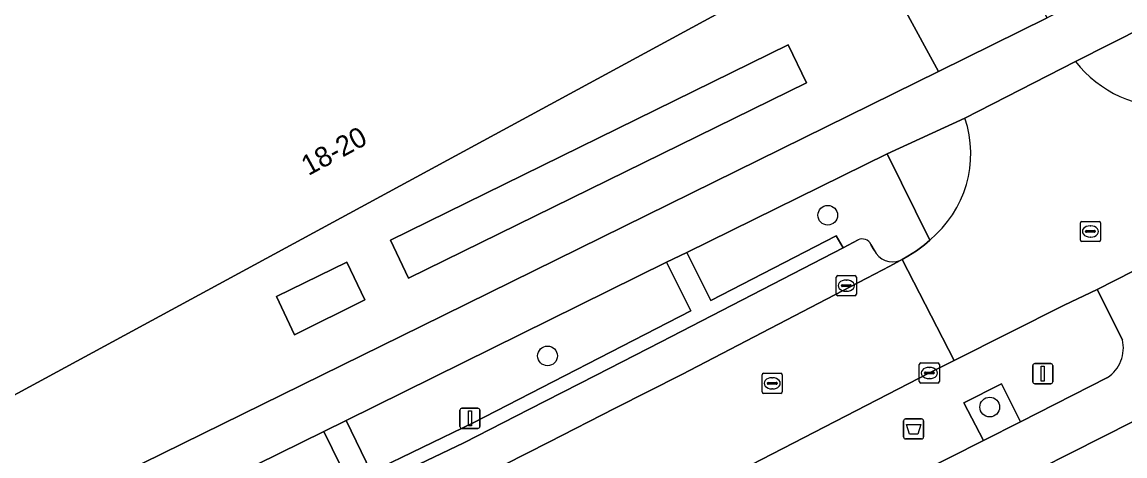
# Model space of a CAD drawing. Extents: x 158086 to 159499, y 382904 to 383981.
# Drawn here: x 159219.1 to 159273.9, y 383330.7 to 383352.2 of the extents above; entities that cross this region are included whole.
import ezdxf

# ---------------------------------------------------------------- set-up
doc = ezdxf.new("R2010")
doc.units = 0
for name, color, linetype in [('IMGEO_Afvalbak', 7, 'Continuous'), ('IMGEO_Boom', 7, 'Continuous'), ('IMGEO_Fietspad_gesloten', 7, 'Continuous'), ('IMGEO_Groenvoorziening', 7, 'Continuous'), ('IMGEO_Kolk', 7, 'Continuous'), ('IMGEO_Lichtmast', 7, 'Continuous'), ('IMGEO_Pand', 7, 'Continuous'), ('IMGEO_Pand_nummerreeks', 7, 'Continuous'), ('IMGEO_Parkeervlak_open', 7, 'Continuous'), ('IMGEO_Rijbaan_lokaal_gesloten', 7, 'Continuous'), ('IMGEO_Rijbaan_lokaal_open', 7, 'Continuous'), ('IMGEO_Rioolput', 7, 'Continuous'), ('IMGEO_Voetpad_open', 7, 'Continuous')]:
    doc.layers.add(name, color=color, linetype=linetype)

msp = doc.modelspace()

# ---------------------------------------------------------------- linework, layer by layer
at = {"layer": 'IMGEO_Afvalbak'}
for p, q in [((159262.884, 383331.624), (159262.884, 383332.424)), ((159262.884, 383332.424), (159262.884, 383331.624)), ((159262.984, 383332.524), (159263.774, 383332.524)), ((159263.774, 383332.524), (159262.984, 383332.524)), ((159263.874, 383332.424), (159263.874, 383331.624)), ((159263.874, 383331.624), (159263.874, 383332.424)), ((159263.774, 383331.524), (159262.984, 383331.524)), ((159262.984, 383331.524), (159263.774, 383331.524))]:
    msp.add_line(p, q, dxfattribs=at)
msp.add_lwpolyline([(159263.027, 383332.238), (159263.731, 383332.238), (159263.582, 383331.768), (159263.176, 383331.768), (159263.027, 383332.238)], dxfattribs=at)
for centre, start, end in [((159262.984, 383332.424), 90, 180), ((159262.984, 383332.424), 90, 180), ((159263.774, 383332.424), 0, 90), ((159263.774, 383332.424), 360, 90), ((159262.984, 383331.624), 180, 270), ((159262.984, 383331.624), 180, 270), ((159263.774, 383331.624), 270, 0), ((159263.774, 383331.624), 270, 0)]:
    msp.add_arc(centre, 0.1, start, end, dxfattribs=at)
at = {"layer": 'IMGEO_Boom'}
for centre in [(159259.12, 383342.646), (159245.21, 383335.652), (159267.156, 383333.111)]:
    msp.add_circle(centre, 0.489, dxfattribs=at)
at = {"layer": 'IMGEO_Fietspad_gesloten'}
for points in [[(159348.179, 383393.851), (159347.025, 383392.854), (159343.774, 383390.378), (159340.441, 383388.196), (159338.58, 383387.034), (159306.292, 383370.593), (159270, 383352.461), (159264.612, 383349.788), (159238.951, 383337.134), (159221.149, 383328.363), (159220.425, 383328.014), (159219.699, 383327.668), (159218.971, 383327.325)], [(159067.279, 383266.4), (159070.408, 383267.13), (159072.975, 383267.728), (159075.552, 383268.285), (159078.138, 383268.801), (159094.173, 383272.132), (159119.362, 383277.308), (159135.301, 383280.668), (159144.389, 383282.718), (159157.526, 383286.08), (159180.016, 383292.54), (159201.192, 383299.584), (159214.535, 383304.621), (159229.307, 383310.511), (159254.784, 383322.524), (159256.267, 383323.273), (159257.131, 383323.709), (159257.993, 383324.146), (159258.854, 383324.586), (159281.973, 383336.28), (159291.776, 383341.314), (159296.109, 383343.544), (159315.056, 383353.238), (159354.689, 383373.414)], [(159216.893, 383323.699), (159221.331, 383325.59), (159222.648, 383326.231), (159223.96, 383326.88), (159225.267, 383327.538), (159234.102, 383331.896), (159235.215, 383332.437), (159251.115, 383340.313), (159252.122, 383340.797), (159262.066, 383345.702), (159265.93, 383347.465), (159271.407, 383350.284), (159274.893, 383352.036)], [(159276.456, 383340.004), (159276.066, 383340.781), (159272.491, 383338.954), (159273.739, 383336.456)], [(159273.01, 383334.577), (159268.678, 383332.382), (159266.841, 383331.451), (159256.887, 383326.406), (159254.764, 383325.33), (159250.529, 383323.254), (159243.004, 383319.564), (159237.753, 383317.173), (159236.435, 383316.58), (159235.59, 383316.199), (159225.279, 383311.554), (159224.416, 383311.189), (159212.886, 383306.494)]]:
    msp.add_lwpolyline(points, dxfattribs=at)
msp.add_arc((159272.017, 383336.043), 1.771, 304.1114, 13.4789, dxfattribs=at)
at = {"layer": 'IMGEO_Groenvoorziening'}
for points in [[(159238.318, 383339.525), (159258.061, 383349.223), (159257.152, 383351.113), (159237.426, 383341.398)], [(159232.656, 383336.706), (159236.142, 383338.436), (159235.257, 383340.309), (159231.761, 383338.607)], [(159252.316, 383337.89), (159251.115, 383340.313), (159235.215, 383332.437), (159236.453, 383329.882), (159241.515, 383332.322)], [(159266.841, 383331.451), (159268.678, 383332.382), (159267.738, 383334.263), (159265.872, 383333.327)], [(159234.102, 383331.896), (159225.267, 383327.538), (159226.443, 383325.074), (159235.351, 383329.358)]]:
    msp.add_lwpolyline(points, close=True, dxfattribs=at)
for points in [[(159264.181, 383341.413), (159262.066, 383345.702), (159252.122, 383340.797), (159253.317, 383338.415), (159259.54, 383341.627), (159259.879, 383341.029), (159260.624, 383341.415)], [(159261.262, 383341.186), (159261.419, 383340.91)], [(159262.72, 383340.401), (159262.811, 383340.452), (159263.092, 383340.61), (159263.517, 383340.875), (159263.918, 383341.176), (159264.181, 383341.413)]]:
    msp.add_lwpolyline(points, dxfattribs=at)
for centre, radius, start, end in [((159260.837, 383341.006), 0.461, 22.9449, 117.5655), ((159262.331, 383341.323), 1.001, 204.3775, 292.8879)]:
    msp.add_arc(centre, radius, start, end, dxfattribs=at)
at = {"layer": 'IMGEO_Kolk'}
for p, q in [((159259.54, 383338.719), (159259.54, 383339.571)), ((159259.615, 383339.645), (159260.467, 383339.645)), ((159260.028, 383339.425), (159260.053, 383339.425)), ((159260.541, 383339.571), (159260.541, 383338.719)), ((159259.799, 383339.139), (159259.799, 383339.151)), ((159260.237, 383339.102), (159259.839, 383339.102)), ((159259.842, 383339.188), (159260.24, 383339.188)), ((159260.051, 383338.865), (159260.026, 383338.865)), ((159260.283, 383339.151), (159260.283, 383339.139)), ((159260.467, 383338.645), (159259.615, 383338.645)), ((159263.66, 383334.378), (159263.66, 383335.23)), ((159263.735, 383335.304), (159264.587, 383335.304)), ((159264.148, 383335.084), (159264.173, 383335.084)), ((159264.661, 383335.23), (159264.661, 383334.378)), ((159263.919, 383334.798), (159263.919, 383334.81)), ((159264.357, 383334.761), (159263.959, 383334.761)), ((159263.962, 383334.847), (159264.36, 383334.847)), ((159264.171, 383334.524), (159264.146, 383334.524)), ((159264.403, 383334.81), (159264.403, 383334.798)), ((159264.587, 383334.304), (159263.735, 383334.304))]:
    msp.add_line(p, q, dxfattribs=at)
for points in [[(159259.54, 383338.719), (159259.54, 383339.571)], [(159259.615, 383339.645), (159260.467, 383339.645)], [(159260.541, 383339.571), (159260.541, 383338.719)], [(159260.467, 383338.645), (159259.615, 383338.645)], [(159263.66, 383334.378), (159263.66, 383335.23)], [(159263.735, 383335.304), (159264.587, 383335.304)], [(159264.661, 383335.23), (159264.661, 383334.378)], [(159264.587, 383334.304), (159263.735, 383334.304)]]:
    msp.add_lwpolyline(points, dxfattribs=at)
for centre, radius, start, end in [((159259.617, 383339.569), 0.0765, 91.552, 178.448), ((159259.617, 383339.569), 0.0765, 91.552, 178.448), ((159260.465, 383339.569), 0.0765, 1.552, 88.448), ((159260.465, 383339.569), 0.0765, 1.552, 88.448), ((159259.617, 383338.721), 0.0765, 181.552, 268.448), ((159259.617, 383338.721), 0.0765, 181.552, 268.448), ((159259.839, 383339.148), 0.0403, 85.8775, 175.7526), ((159259.836, 383339.138), 0.0366, 178.938, 274.7102), ((159260.24, 383339.145), 0.043, 264.8664, 352.4533), ((159260.244, 383339.15), 0.0386, 1.7309, 96.639), ((159260.465, 383338.721), 0.0765, 271.552, 358.448), ((159260.465, 383338.721), 0.0765, 271.552, 358.448), ((159263.737, 383335.228), 0.0765, 91.552, 178.448), ((159263.737, 383335.228), 0.0765, 91.552, 178.448), ((159264.585, 383335.228), 0.0765, 1.552, 88.448), ((159264.585, 383335.228), 0.0765, 1.552, 88.448), ((159263.737, 383334.38), 0.0765, 181.552, 268.448), ((159263.737, 383334.38), 0.0765, 181.552, 268.448), ((159263.959, 383334.807), 0.0403, 85.8775, 175.7526), ((159263.956, 383334.797), 0.0366, 178.938, 274.7102), ((159264.36, 383334.804), 0.043, 264.8664, 352.4533), ((159264.364, 383334.809), 0.0386, 1.7309, 96.639), ((159264.585, 383334.38), 0.0765, 271.552, 358.448), ((159264.585, 383334.38), 0.0765, 271.552, 358.448)]:
    msp.add_arc(centre, radius, start, end, dxfattribs=at)
for centre, major_axis, ratio, start_param, end_param in [((159260.027, 383339.145), (-0.387, 0.002), 0.722429, 4.712389, 7.853982), ((159260.052, 383339.145), (-0.39, 0.002), 0.717154, 1.570796, 4.712389), ((159264.147, 383334.804), (-0.387, 0.002), 0.722429, 4.712389, 7.853982), ((159264.172, 383334.804), (-0.39, 0.002), 0.717154, 1.570796, 4.712389)]:
    msp.add_ellipse(centre, major_axis=major_axis, ratio=ratio, start_param=start_param, end_param=end_param, dxfattribs=at)
at = {"layer": 'IMGEO_Lichtmast'}
for p, q in [((159269.296, 383334.369), (159269.296, 383335.169)), ((159269.296, 383335.169), (159269.296, 383334.369)), ((159269.396, 383335.269), (159270.186, 383335.269)), ((159270.186, 383335.269), (159269.396, 383335.269)), ((159270.286, 383335.169), (159270.286, 383334.369)), ((159270.286, 383334.369), (159270.286, 383335.169)), ((159270.186, 383334.269), (159269.396, 383334.269)), ((159269.396, 383334.269), (159270.186, 383334.269)), ((159240.864, 383332.149), (159240.864, 383332.949)), ((159240.864, 383332.949), (159240.864, 383332.149)), ((159240.964, 383333.049), (159241.754, 383333.049)), ((159241.754, 383333.049), (159240.964, 383333.049)), ((159241.854, 383332.949), (159241.854, 383332.149)), ((159241.854, 383332.149), (159241.854, 383332.949)), ((159241.754, 383332.049), (159240.964, 383332.049)), ((159240.964, 383332.049), (159241.754, 383332.049))]:
    msp.add_line(p, q, dxfattribs=at)
for points in [[(159269.716, 383335.144), (159269.866, 383335.144), (159269.866, 383334.394), (159269.716, 383334.394), (159269.716, 383335.144)], [(159241.284, 383332.924), (159241.434, 383332.924), (159241.434, 383332.174), (159241.284, 383332.174), (159241.284, 383332.924)]]:
    msp.add_lwpolyline(points, dxfattribs=at)
for centre, start, end in [((159269.396, 383335.169), 90, 180), ((159269.396, 383335.169), 90, 180), ((159270.186, 383335.169), 0, 90), ((159270.186, 383335.169), 360, 90), ((159269.396, 383334.369), 180, 270), ((159269.396, 383334.369), 180, 270), ((159270.186, 383334.369), 270, 0), ((159270.186, 383334.369), 270, 0), ((159240.964, 383332.949), 90, 180), ((159240.964, 383332.949), 90, 180), ((159241.754, 383332.949), 0, 90), ((159241.754, 383332.949), 360, 90), ((159240.964, 383332.149), 180, 270), ((159240.964, 383332.149), 180, 270), ((159241.754, 383332.149), 270, 0), ((159241.754, 383332.149), 270, 0)]:
    msp.add_arc(centre, 0.1, start, end, dxfattribs=at)
at = {"layer": 'IMGEO_Pand'}
msp.add_lwpolyline([(159248.208, 383367.612), (159242.034, 383378.971), (159230.929, 383399.404), (159230.788, 383399.327), (159226.487, 383396.989), (159223.839, 383395.55), (159225.729, 383392.074), (159214.877, 383386.254), (159209.747, 383383.502), (159210.143, 383382.771), (159211.574, 383380.126), (159210.912, 383379.757), (159202.45, 383375.034), (159200.319, 383373.833), (159203.149, 383367.114), (159213.513, 383342.642), (159216.667, 383335.136), (159217.536, 383333.059), (159255.711, 383353.807)], close=True, dxfattribs=at)
at = {"layer": 'IMGEO_Parkeervlak_open'}
for points in [[(159260.624, 383341.415), (159259.879, 383341.029), (159250.852, 383336.354), (159247.585, 383334.683), (159244.318, 383333.011), (159241.052, 383331.338), (159236.274, 383329.042), (159231.495, 383326.747), (159226.717, 383324.451), (159223.739, 383323.087), (159222.728, 383322.64), (159220.743, 383321.763), (159217.73, 383320.478)], [(159261.419, 383340.91), (159261.262, 383341.186)], [(159218.822, 383318.862), (159223.083, 383320.724), (159227.314, 383322.651), (159231.516, 383324.641), (159235.006, 383326.319), (159238.493, 383328.001), (159241.978, 383329.688), (159245.278, 383331.366), (159248.575, 383333.047), (159251.871, 383334.732), (159261.053, 383339.515), (159262.199, 383340.106), (159262.72, 383340.401)]]:
    msp.add_lwpolyline(points, dxfattribs=at)
for centre, radius, start, end in [((159260.837, 383341.006), 0.461, 22.9449, 117.5655), ((159262.331, 383341.323), 1.001, 204.3775, 292.8879)]:
    msp.add_arc(centre, radius, start, end, dxfattribs=at)
at = {"layer": 'IMGEO_Rijbaan_lokaal_gesloten'}
for points in [[(159271.407, 383350.284), (159265.93, 383347.465)], [(159264.181, 383341.413), (159263.918, 383341.176), (159263.517, 383340.875), (159263.092, 383340.61), (159262.811, 383340.452), (159265.391, 383335.421), (159270.855, 383338.18), (159272.491, 383338.954), (159276.066, 383340.781), (159280.511, 383343.092), (159277.794, 383348.244)], [(159249.612, 383327.283), (159264.161, 383334.804), (159265.391, 383335.421), (159262.811, 383340.452), (159262.72, 383340.401), (159262.199, 383340.106), (159261.053, 383339.515), (159251.871, 383334.732), (159248.575, 383333.047), (159245.278, 383331.366), (159241.978, 383329.688)]]:
    msp.add_lwpolyline(points, dxfattribs=at)
for centre, radius, start, end in [((159276.119, 383354.006), 6.005, 218.309, 272.4438), ((159260.662, 383345.709), 5.553, 309.3251, 18.4368)]:
    msp.add_arc(centre, radius, start, end, dxfattribs=at)
at = {"layer": 'IMGEO_Rijbaan_lokaal_open'}
msp.add_lwpolyline([(159268.982, 383354.333), (159267.903, 383356.318), (159262.639, 383353.447), (159262.915, 383352.913), (159264.612, 383349.788), (159270, 383352.461)], close=True, dxfattribs=at)
at = {"layer": 'IMGEO_Rioolput'}
for p, q in [((159271.655, 383341.413), (159271.655, 383342.265)), ((159271.73, 383342.339), (159272.582, 383342.339)), ((159272.143, 383342.119), (159272.168, 383342.119)), ((159272.656, 383342.265), (159272.656, 383341.413)), ((159271.914, 383341.833), (159271.914, 383341.845)), ((159272.352, 383341.796), (159271.954, 383341.796)), ((159271.957, 383341.882), (159272.355, 383341.882)), ((159272.166, 383341.559), (159272.141, 383341.559)), ((159272.398, 383341.845), (159272.398, 383341.833)), ((159272.582, 383341.339), (159271.73, 383341.339)), ((159255.861, 383333.863), (159255.861, 383334.715)), ((159255.936, 383334.789), (159256.788, 383334.789)), ((159256.163, 383334.332), (159256.561, 383334.332)), ((159256.349, 383334.569), (159256.374, 383334.569)), ((159256.862, 383334.715), (159256.862, 383333.863)), ((159256.788, 383333.789), (159255.936, 383333.789)), ((159256.12, 383334.283), (159256.12, 383334.295)), ((159256.558, 383334.246), (159256.16, 383334.246)), ((159256.372, 383334.009), (159256.347, 383334.009)), ((159256.604, 383334.295), (159256.604, 383334.283))]:
    msp.add_line(p, q, dxfattribs=at)
for points in [[(159271.655, 383341.413), (159271.655, 383342.265)], [(159271.73, 383342.339), (159272.582, 383342.339)], [(159272.656, 383342.265), (159272.656, 383341.413)], [(159272.582, 383341.339), (159271.73, 383341.339)], [(159255.861, 383333.863), (159255.861, 383334.715)], [(159255.936, 383334.789), (159256.788, 383334.789)], [(159256.862, 383334.715), (159256.862, 383333.863)], [(159256.788, 383333.789), (159255.936, 383333.789)]]:
    msp.add_lwpolyline(points, dxfattribs=at)
for centre, radius, start, end in [((159271.732, 383342.263), 0.0765, 91.552, 178.448), ((159271.732, 383342.263), 0.0765, 91.552, 178.448), ((159272.58, 383342.263), 0.0765, 1.552, 88.448), ((159272.58, 383342.263), 0.0765, 1.552, 88.448), ((159271.954, 383341.842), 0.0403, 85.8775, 175.7526), ((159271.951, 383341.832), 0.0366, 178.938, 274.7102), ((159272.355, 383341.839), 0.043, 264.8664, 352.4533), ((159272.359, 383341.844), 0.0386, 1.7309, 96.639), ((159271.732, 383341.415), 0.0765, 181.552, 268.448), ((159271.732, 383341.415), 0.0765, 181.552, 268.448), ((159272.58, 383341.415), 0.0765, 271.552, 358.448), ((159272.58, 383341.415), 0.0765, 271.552, 358.448), ((159255.938, 383334.713), 0.0765, 91.552, 178.448), ((159255.938, 383334.713), 0.0765, 91.552, 178.448), ((159256.16, 383334.292), 0.0403, 85.8775, 175.7526), ((159256.565, 383334.294), 0.0386, 1.7309, 96.639), ((159256.786, 383334.713), 0.0765, 1.552, 88.448), ((159256.786, 383334.713), 0.0765, 1.552, 88.448), ((159255.938, 383333.865), 0.0765, 181.552, 268.448), ((159255.938, 383333.865), 0.0765, 181.552, 268.448), ((159256.157, 383334.282), 0.0366, 178.938, 274.7102), ((159256.561, 383334.289), 0.043, 264.8664, 352.4533), ((159256.786, 383333.865), 0.0765, 271.552, 358.448), ((159256.786, 383333.865), 0.0765, 271.552, 358.448)]:
    msp.add_arc(centre, radius, start, end, dxfattribs=at)
for centre, major_axis, ratio, start_param, end_param in [((159272.142, 383341.839), (-0.387, 0.002), 0.722429, 4.712389, 7.853982), ((159272.167, 383341.839), (-0.39, 0.002), 0.717154, 1.570796, 4.712389), ((159256.348, 383334.289), (-0.387, 0.002), 0.722429, 4.712389, 7.853982), ((159256.373, 383334.289), (-0.39, 0.002), 0.717154, 1.570796, 4.712389)]:
    msp.add_ellipse(centre, major_axis=major_axis, ratio=ratio, start_param=start_param, end_param=end_param, dxfattribs=at)
at = {"layer": 'IMGEO_Voetpad_open'}
for points in [[(159354.689, 383373.414), (159315.056, 383353.238), (159296.109, 383343.544), (159291.776, 383341.314), (159281.973, 383336.28), (159258.854, 383324.586), (159257.993, 383324.146), (159257.131, 383323.709), (159256.267, 383323.273), (159254.784, 383322.524), (159229.307, 383310.511), (159214.535, 383304.621), (159201.192, 383299.584), (159180.016, 383292.54), (159157.526, 383286.08), (159144.389, 383282.718), (159135.301, 383280.668), (159119.362, 383277.308), (159094.173, 383272.132), (159078.138, 383268.801), (159075.552, 383268.285), (159072.975, 383267.728), (159070.408, 383267.13), (159067.279, 383266.4)], [(159259.078, 383354.868), (159255.711, 383353.807), (159217.536, 383333.059)], [(159238.951, 383337.134), (159264.612, 383349.788), (159262.915, 383352.913)], [(159274.893, 383352.036), (159271.407, 383350.284)], [(159265.93, 383347.465), (159262.066, 383345.702), (159264.181, 383341.413)], [(159273.739, 383336.456), (159272.491, 383338.954), (159270.855, 383338.18), (159265.391, 383335.421), (159264.161, 383334.804), (159249.612, 383327.283)], [(159058.204, 383284.486), (159081.026, 383289.212), (159088.622, 383290.803), (159103.06, 383293.763), (159128.725, 383299.057), (159139.799, 383301.576), (159148.667, 383303.683), (159157.476, 383306.019), (159166.223, 383308.582), (159169.724, 383309.644), (159173.222, 383310.714), (159176.717, 383311.793), (159180.257, 383312.896), (159183.79, 383314.02), (159187.317, 383315.163), (159190.893, 383316.367), (159194.451, 383317.625), (159197.989, 383318.938), (159208.695, 383323.035), (159218.971, 383327.325), (159219.699, 383327.668), (159220.425, 383328.014), (159221.149, 383328.363), (159238.951, 383337.134)], [(159266.841, 383331.451), (159265.872, 383333.327), (159267.738, 383334.263), (159268.678, 383332.382), (159273.01, 383334.577)], [(159249.791, 383325.207), (159243.688, 383321.983), (159243.936, 383321.394), (159249.29, 383324.174), (159249.893, 383324.485), (159250.529, 383323.254), (159254.764, 383325.33), (159253.887, 383327.099), (159255.979, 383328.2), (159256.887, 383326.406), (159266.841, 383331.451)]]:
    msp.add_lwpolyline(points, dxfattribs=at)
for points in [[(159237.426, 383341.398), (159257.152, 383351.113), (159258.061, 383349.223), (159238.318, 383339.525)], [(159241.052, 383331.338), (159244.318, 383333.011), (159247.585, 383334.683), (159250.852, 383336.354), (159259.879, 383341.029), (159259.54, 383341.627), (159253.317, 383338.415), (159252.122, 383340.797), (159251.115, 383340.313), (159252.316, 383337.89), (159241.515, 383332.322), (159236.453, 383329.882), (159235.215, 383332.437), (159234.102, 383331.896), (159235.351, 383329.358), (159226.443, 383325.074), (159226.717, 383324.451), (159231.495, 383326.747), (159236.274, 383329.042)], [(159231.761, 383338.607), (159235.257, 383340.309), (159236.142, 383338.436), (159232.656, 383336.706)]]:
    msp.add_lwpolyline(points, close=True, dxfattribs=at)
for centre, radius, start, end in [((159276.119, 383354.006), 6.005, 218.309, 272.4438), ((159260.662, 383345.709), 5.553, 309.3251, 18.4368), ((159272.017, 383336.043), 1.771, 304.1114, 13.4789)]:
    msp.add_arc(centre, radius, start, end, dxfattribs=at)

# ---------------------------------------------------------------- texts
at = {"layer": 'IMGEO_Pand_nummerreeks'}
msp.add_text('18-20', height=1, rotation=28.5333, dxfattribs=at).set_placement((159233.342, 383344.588))

doc.saveas('drawing.dxf')
